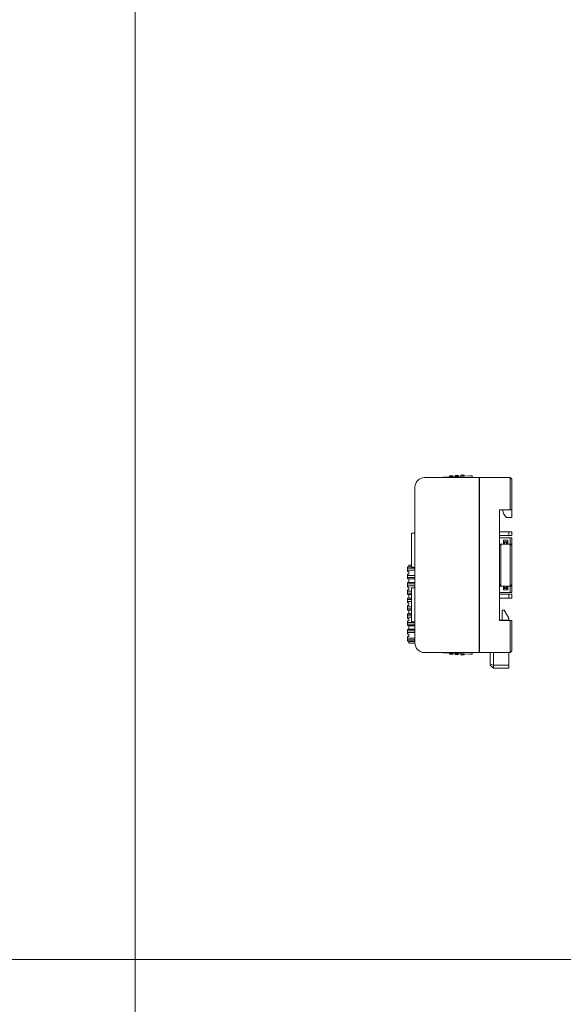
# Model space of a CAD drawing. Header units: millimetres. Extents: x -1114 to 1396, y -630 to 631.
# Tile 577 of 656: x 141 to 315, y 0 to 316. Entities that reach past the tile are written whole.
import ezdxf

# ---------------------------------------------------------------- set-up
doc = ezdxf.new("R2010")
doc.units = ezdxf.units.MM
doc.header["$MEASUREMENT"] = 0

msp = doc.modelspace()

# ---------------------------------------------------------------- linework, layer by layer
at = {"lineweight": 18}
for points, knots in [([(1038.9843, -629.7647), (1038.9843, -629.7647), (-1111.4882, -629.7647), (-1111.4882, -629.7647), (-1111.4882, -629.7647), (-1111.4882, -629.7647), (-1111.4882, 630.7883), (-1111.4882, 630.7883), (-1111.4882, 630.7883), (-1111.4882, 630.7883), (1038.9843, 630.7883), (1038.9843, 630.7883)], [0, 0, 0, 0, 0.33333333, 0.33333333, 0.33333333, 0.33333333, 0.66666667, 0.66666667, 0.66666667, 0.66666667, 1, 1, 1, 1]), ([(270.5179, 168.8846), (269.7222, 168.8846), (268.9592, 168.5685), (268.3966, 168.0059), (268.3966, 168.0059), (267.834, 167.4433), (267.5179, 166.6803), (267.5179, 165.8846)], [0, 0, 0, 0, 0.5, 0.5, 0.5, 0.5, 1, 1, 1, 1]), ([(270.5179, 168.8846), (269.7222, 168.8846), (268.9592, 168.5685), (268.3966, 168.0059), (268.3966, 168.0059), (267.834, 167.4433), (267.5179, 166.6803), (267.5179, 165.8846)], [0, 0, 0, 0, 0.5, 0.5, 0.5, 0.5, 1, 1, 1, 1]), ([(276.7066, 169.0335), (276.706, 169.0331), (276.7054, 169.0328), (276.7035, 169.0317), (276.7035, 169.0317), (276.7015, 169.0306), (276.6981, 169.0287), (276.694, 169.0263), (276.694, 169.0263), (276.6895, 169.0238), (276.6842, 169.0208), (276.6782, 169.0174), (276.6782, 169.0174), (276.6703, 169.0129), (276.6612, 169.0077), (276.6513, 169.0021), (276.6513, 169.0021), (276.6403, 168.9959), (276.6284, 168.9891), (276.616, 168.9821), (276.616, 168.9821), (276.5695, 168.9557), (276.516, 168.9253), (276.4613, 168.8943), (276.4613, 168.8943), (276.4557, 168.8912), (276.4502, 168.888), (276.4446, 168.8849)], [0, 0, 0, 0, 0.14285714, 0.14285714, 0.14285714, 0.14285714, 0.28571429, 0.28571429, 0.28571429, 0.28571429, 0.42857143, 0.42857143, 0.42857143, 0.42857143, 0.57142857, 0.57142857, 0.57142857, 0.57142857, 0.71428571, 0.71428571, 0.71428571, 0.71428571, 0.85714286, 0.85714286, 0.85714286, 0.85714286, 1, 1, 1, 1]), ([(276.4479, 168.8867), (276.4517, 168.8889), (276.4556, 168.891), (276.4594, 168.8932), (276.4594, 168.8932), (276.4731, 168.901), (276.4866, 168.9086), (276.5001, 168.9163), (276.5001, 168.9163), (276.5135, 168.9239), (276.5269, 168.9315), (276.5401, 168.939), (276.5401, 168.939), (276.5532, 168.9464), (276.5662, 168.9538), (276.5788, 168.9609), (276.5788, 168.9609), (276.5914, 168.9681), (276.6038, 168.9751), (276.6156, 168.9818), (276.6156, 168.9818), (276.6274, 168.9885), (276.6386, 168.9949), (276.6492, 169.0009), (276.6492, 169.0009), (276.6544, 169.0038), (276.6595, 169.0067), (276.6644, 169.0095), (276.6644, 169.0095), (276.6692, 169.0123), (276.6739, 169.0149), (276.6781, 169.0173), (276.6781, 169.0173), (276.6824, 169.0197), (276.6863, 169.0219), (276.6898, 169.0239), (276.6898, 169.0239), (276.6933, 169.0259), (276.6964, 169.0276), (276.6989, 169.0291), (276.6989, 169.0291), (276.7014, 169.0305), (276.7033, 169.0316), (276.7047, 169.0323), (276.7047, 169.0323), (276.706, 169.0331), (276.7067, 169.0335), (276.7067, 169.0335)], [0, 0, 0, 0, 0.08333333, 0.08333333, 0.08333333, 0.08333333, 0.16666667, 0.16666667, 0.16666667, 0.16666667, 0.25, 0.25, 0.25, 0.25, 0.33333333, 0.33333333, 0.33333333, 0.33333333, 0.41666667, 0.41666667, 0.41666667, 0.41666667, 0.5, 0.5, 0.5, 0.5, 0.58333333, 0.58333333, 0.58333333, 0.58333333, 0.66666667, 0.66666667, 0.66666667, 0.66666667, 0.75, 0.75, 0.75, 0.75, 0.83333333, 0.83333333, 0.83333333, 0.83333333, 0.91666667, 0.91666667, 0.91666667, 0.91666667, 1, 1, 1, 1]), ([(285.8517, 169.2124), (285.8476, 169.2919), (285.812, 169.3664), (285.7529, 169.4197), (285.7529, 169.4197), (285.6938, 169.4729), (285.6159, 169.5005), (285.5364, 169.4963)], [0, 0, 0, 0, 0.5, 0.5, 0.5, 0.5, 1, 1, 1, 1]), ([(285.8517, 169.2124), (285.8476, 169.2919), (285.812, 169.3664), (285.7529, 169.4197), (285.7529, 169.4197), (285.6938, 169.4729), (285.6159, 169.5005), (285.5364, 169.4963)], [0, 0, 0, 0, 0.5, 0.5, 0.5, 0.5, 1, 1, 1, 1]), ([(267.5179, 115.8846), (267.5179, 115.089), (267.834, 114.3259), (268.3966, 113.7633), (268.3966, 113.7633), (268.9592, 113.2007), (269.7222, 112.8846), (270.5179, 112.8846)], [0, 0, 0, 0, 0.5, 0.5, 0.5, 0.5, 1, 1, 1, 1]), ([(267.5179, 115.8846), (267.5179, 115.089), (267.834, 114.3259), (268.3966, 113.7633), (268.3966, 113.7633), (268.9592, 113.2007), (269.7222, 112.8846), (270.5179, 112.8846)], [0, 0, 0, 0, 0.5, 0.5, 0.5, 0.5, 1, 1, 1, 1]), ([(267.5649, 115.3558), (267.557, 115.3995), (267.5502, 115.4433), (267.5443, 115.4872), (267.5443, 115.4872), (267.5385, 115.5311), (267.5336, 115.5752), (267.5296, 115.6193), (267.5296, 115.6193), (267.5218, 115.7075), (267.5179, 115.7959), (267.5179, 115.8846)], [0, 0, 0, 0, 0.33333333, 0.33333333, 0.33333333, 0.33333333, 0.66666667, 0.66666667, 0.66666667, 0.66666667, 1, 1, 1, 1]), ([(276.7067, 112.7789), (276.7067, 112.7789), (276.704, 112.7805), (276.6989, 112.7834), (276.6989, 112.7834), (276.6939, 112.7862), (276.6868, 112.7902), (276.6783, 112.7951), (276.6783, 112.7951), (276.6741, 112.7975), (276.6694, 112.8001), (276.6646, 112.8028), (276.6646, 112.8028), (276.6598, 112.8056), (276.6547, 112.8084), (276.6495, 112.8114), (276.6495, 112.8114), (276.639, 112.8173), (276.6278, 112.8237), (276.616, 112.8304), (276.616, 112.8304), (276.6042, 112.8371), (276.5919, 112.8441), (276.5794, 112.8512), (276.5794, 112.8512), (276.5669, 112.8583), (276.5541, 112.8655), (276.5411, 112.8729), (276.5411, 112.8729), (276.535, 112.8764), (276.5288, 112.8799), (276.5226, 112.8834)], [0, 0, 0, 0, 0.125, 0.125, 0.125, 0.125, 0.25, 0.25, 0.25, 0.25, 0.375, 0.375, 0.375, 0.375, 0.5, 0.5, 0.5, 0.5, 0.625, 0.625, 0.625, 0.625, 0.75, 0.75, 0.75, 0.75, 0.875, 0.875, 0.875, 0.875, 1, 1, 1, 1]), ([(276.5227, 112.8833), (276.5553, 112.8648), (276.5866, 112.847), (276.6154, 112.8307), (276.6154, 112.8307), (276.6279, 112.8236), (276.6399, 112.8168), (276.6509, 112.8105), (276.6509, 112.8105), (276.6608, 112.8049), (276.6699, 112.7998), (276.6781, 112.7951), (276.6781, 112.7951), (276.6871, 112.79), (276.6949, 112.7856), (276.6995, 112.783), (276.6995, 112.783), (276.7037, 112.7806), (276.7051, 112.7798), (276.7066, 112.7789)], [0, 0, 0, 0, 0.2, 0.2, 0.2, 0.2, 0.4, 0.4, 0.4, 0.4, 0.6, 0.6, 0.6, 0.6, 0.8, 0.8, 0.8, 0.8, 1, 1, 1, 1]), ([(285.5364, 112.3161), (285.6159, 112.312), (285.6938, 112.3395), (285.7529, 112.3928), (285.7529, 112.3928), (285.812, 112.446), (285.8476, 112.5206), (285.8517, 112.6)], [0, 0, 0, 0, 0.5, 0.5, 0.5, 0.5, 1, 1, 1, 1]), ([(285.5364, 112.3161), (285.6159, 112.312), (285.6938, 112.3395), (285.7529, 112.3928), (285.7529, 112.3928), (285.812, 112.446), (285.8476, 112.5206), (285.8517, 112.6)], [0, 0, 0, 0, 0.5, 0.5, 0.5, 0.5, 1, 1, 1, 1])]:
    msp.add_open_spline(points, degree=3, knots=knots, dxfattribs=at)
for points in [[(177.9959, 630.2765), (177.9959, 630.2765), (177.9959, -630.2765), (177.9959, -630.2765)], [(270.5179, 168.8846), (270.5179, 168.8846), (288.1125, 168.8846), (288.1125, 168.8846)], [(284.9373, 169.4649), (284.9373, 169.4649), (276.7066, 169.0335), (276.7066, 169.0335)], [(276.7067, 169.0335), (276.7067, 169.0335), (276.7066, 169.0335), (276.7066, 169.0335)], [(276.7067, 169.0335), (276.7067, 169.0335), (284.9373, 169.4649), (284.9373, 169.4649)], [(278.8143, 169.463), (278.8143, 169.463), (278.6146, 169.4525), (278.6146, 169.4525)], [(278.6313, 169.1344), (278.6313, 169.1344), (278.6146, 169.4525), (278.6146, 169.4525)], [(278.6313, 169.1344), (278.6313, 169.1344), (278.6146, 169.4525), (278.6146, 169.4525)], [(278.6313, 169.1344), (278.6313, 169.1344), (278.831, 169.1448), (278.831, 169.1448)], [(278.6313, 169.1344), (278.6313, 169.1344), (278.6313, 169.1344), (278.6313, 169.1344)], [(279.4135, 169.4944), (279.4135, 169.4944), (278.8143, 169.463), (278.8143, 169.463)], [(278.831, 169.1448), (278.831, 169.1448), (279.4302, 169.1762), (279.4302, 169.1762)], [(279.6132, 169.5049), (279.6132, 169.5049), (279.4135, 169.4944), (279.4135, 169.4944)], [(279.4302, 169.1762), (279.4302, 169.1762), (279.6299, 169.1867), (279.6299, 169.1867)], [(279.6132, 169.5049), (279.6132, 169.5049), (279.6299, 169.1867), (279.6299, 169.1867)], [(279.6299, 169.1867), (279.6299, 169.1867), (279.6299, 169.1867), (279.6299, 169.1867)], [(280.6213, 169.5577), (280.6213, 169.5577), (280.4216, 169.5472), (280.4216, 169.5472)], [(280.4382, 169.2291), (280.4382, 169.2291), (280.4216, 169.5472), (280.4216, 169.5472)], [(280.4382, 169.2291), (280.4382, 169.2291), (280.4216, 169.5472), (280.4216, 169.5472)], [(280.4382, 169.2291), (280.4382, 169.2291), (280.638, 169.2396), (280.638, 169.2396)], [(280.4382, 169.2291), (280.4382, 169.2291), (280.4382, 169.2291), (280.4382, 169.2291)], [(281.2205, 169.5891), (281.2205, 169.5891), (280.6213, 169.5577), (280.6213, 169.5577)], [(280.638, 169.2396), (280.638, 169.2396), (281.2371, 169.271), (281.2371, 169.271)], [(281.4202, 169.5996), (281.4202, 169.5996), (281.2205, 169.5891), (281.2205, 169.5891)], [(281.4369, 169.2814), (281.4369, 169.2814), (281.2371, 169.271), (281.2371, 169.271)], [(281.4202, 169.5996), (281.4202, 169.5996), (281.4369, 169.2814), (281.4369, 169.2814)], [(281.4369, 169.2814), (281.4369, 169.2814), (281.4369, 169.2814), (281.4369, 169.2814)], [(282.4282, 169.6524), (282.4282, 169.6524), (282.2285, 169.6419), (282.2285, 169.6419)], [(282.2452, 169.3238), (282.2452, 169.3238), (282.2285, 169.6419), (282.2285, 169.6419)], [(282.2452, 169.3238), (282.2452, 169.3238), (282.2285, 169.6419), (282.2285, 169.6419)], [(282.2452, 169.3238), (282.2452, 169.3238), (282.4449, 169.3343), (282.4449, 169.3343)], [(282.2452, 169.3238), (282.2452, 169.3238), (282.2452, 169.3238), (282.2452, 169.3238)], [(283.0274, 169.6838), (283.0274, 169.6838), (282.4282, 169.6524), (282.4282, 169.6524)], [(282.4449, 169.3343), (282.4449, 169.3343), (283.0441, 169.3657), (283.0441, 169.3657)], [(283.2271, 169.6943), (283.2271, 169.6943), (283.0274, 169.6838), (283.0274, 169.6838)], [(283.2438, 169.3761), (283.2438, 169.3761), (283.0441, 169.3657), (283.0441, 169.3657)], [(283.2271, 169.6943), (283.2271, 169.6943), (283.2438, 169.3761), (283.2438, 169.3761)], [(283.2438, 169.3761), (283.2438, 169.3761), (283.2438, 169.3761), (283.2438, 169.3761)], [(285.5364, 169.4963), (285.5364, 169.4963), (284.9373, 169.4649), (284.9373, 169.4649)], [(285.5364, 169.4963), (285.5364, 169.4963), (284.9373, 169.4649), (284.9373, 169.4649)], [(285.8517, 169.2124), (285.8517, 169.2124), (285.8689, 168.8846), (285.8689, 168.8846)], [(285.8517, 169.2124), (285.8517, 169.2124), (285.8517, 169.2124), (285.8517, 169.2124)], [(285.8517, 169.2124), (285.8517, 169.2124), (285.8517, 169.2124), (285.8517, 169.2124)], [(285.8517, 169.2124), (285.8517, 169.2124), (285.8689, 168.8846), (285.8689, 168.8846)], [(288.1125, 168.8846), (288.1125, 168.8846), (288.1125, 168.3846), (288.1125, 168.3846)], [(288.1125, 113.3846), (288.1125, 113.3846), (288.1125, 168.3846), (288.1125, 168.3846)], [(288.2126, 167.9126), (288.2126, 167.9126), (288.1126, 167.9074), (288.1126, 167.9074)], [(288.2125, 168.8846), (288.2125, 168.8846), (298.0179, 168.8846), (298.0179, 168.8846)], [(288.2125, 168.8846), (288.2125, 168.8846), (298.0179, 168.8846), (298.0179, 168.8846)], [(288.2125, 168.3846), (288.2125, 168.3846), (288.2125, 168.8846), (288.2125, 168.8846)], [(288.2125, 113.3846), (288.2125, 113.3846), (288.2125, 168.3846), (288.2125, 168.3846)], [(298.5179, 168.3846), (298.5179, 168.3846), (298.0179, 168.8846), (298.0179, 168.8846)], [(298.0179, 168.3846), (298.0179, 168.3846), (298.0179, 168.8846), (298.0179, 168.8846)], [(298.0179, 158.6346), (298.0179, 158.6346), (298.0179, 168.3846), (298.0179, 168.3846)], [(298.5179, 168.3846), (298.5179, 168.3846), (298.5179, 158.6346), (298.5179, 158.6346)], [(267.5179, 115.8846), (267.5179, 115.8846), (267.5179, 165.8846), (267.5179, 165.8846)], [(288.2125, 167.0846), (288.2125, 167.0846), (288.1125, 167.0846), (288.1125, 167.0846)], [(294.5179, 123.1346), (294.5179, 123.1346), (294.5179, 158.6346), (294.5179, 158.6346)], [(294.5179, 158.6346), (294.5179, 158.6346), (298.0179, 158.6346), (298.0179, 158.6346)], [(295.5179, 158.6346), (295.5179, 158.6346), (296.0038, 157.1768), (296.0038, 157.1768)], [(298.5179, 158.6346), (298.5179, 158.6346), (298.0179, 158.6346), (298.0179, 158.6346)], [(298.5179, 156.1768), (298.5179, 156.1768), (298.5179, 158.6346), (298.5179, 158.6346)], [(296.0038, 157.1768), (296.0038, 157.1768), (296.8038, 156.1768), (296.8038, 156.1768)], [(296.8038, 156.1768), (296.8038, 156.1768), (298.5179, 156.1768), (298.5179, 156.1768)], [(297.5179, 151.5268), (297.5179, 151.5268), (294.5179, 151.5268), (294.5179, 151.5268)], [(297.5179, 151.5268), (297.5179, 151.5268), (298.5179, 151.5268), (298.5179, 151.5268)], [(297.5179, 150.3268), (297.5179, 150.3268), (297.5179, 151.5268), (297.5179, 151.5268)], [(298.5179, 151.5268), (298.5179, 151.5268), (298.5179, 150.3268), (298.5179, 150.3268)], [(267.518, 151.0657), (267.518, 151.0657), (266.426, 151.0657), (266.426, 151.0657)], [(266.426, 151.0657), (266.426, 151.0657), (266.426, 150.8657), (266.426, 150.8657)], [(266.426, 150.8657), (266.426, 150.8657), (266.426, 140.4457), (266.426, 140.4457)], [(266.426, 148.367), (266.426, 148.367), (266.426, 148.38), (266.426, 148.38)], [(297.5179, 150.3268), (297.5179, 150.3268), (294.5179, 150.3268), (294.5179, 150.3268)], [(294.5179, 149.6346), (294.5179, 149.6346), (298.0179, 149.6346), (298.0179, 149.6346)], [(295.8179, 148.8346), (295.8179, 148.8346), (295.8179, 147.6346), (295.8179, 147.6346)], [(295.8179, 148.8346), (295.8179, 148.8346), (297.2179, 148.8346), (297.2179, 148.8346)], [(297.2179, 148.3346), (297.2179, 148.3346), (295.8179, 148.3346), (295.8179, 148.3346)], [(297.2179, 148.8346), (297.2179, 148.8346), (297.2179, 147.6346), (297.2179, 147.6346)], [(298.5179, 150.3268), (298.5179, 150.3268), (297.5179, 150.3268), (297.5179, 150.3268)], [(298.0179, 149.6346), (298.0179, 149.6346), (298.5179, 149.6346), (298.5179, 149.6346)], [(298.0179, 147.6346), (298.0179, 147.6346), (298.0179, 149.6346), (298.0179, 149.6346)], [(298.5179, 149.6346), (298.5179, 149.6346), (298.5179, 147.6346), (298.5179, 147.6346)], [(294.5179, 147.1346), (294.5179, 147.1346), (295.0179, 147.6346), (295.0179, 147.6346)], [(294.5179, 147.6346), (294.5179, 147.6346), (295.8179, 147.6346), (295.8179, 147.6346)], [(294.5179, 147.1346), (294.5179, 147.1346), (295.0179, 147.6346), (295.0179, 147.6346)], [(295.0174, 147.6341), (295.0174, 147.6341), (295.0163, 147.6341), (295.0163, 147.6341)], [(295.0179, 144.6346), (295.0179, 144.6346), (295.0179, 147.6346), (295.0179, 147.6346)], [(297.2179, 147.6346), (297.2179, 147.6346), (295.8179, 147.6346), (295.8179, 147.6346)], [(297.2179, 147.6346), (297.2179, 147.6346), (295.8179, 147.6346), (295.8179, 147.6346)], [(296.2179, 148.1346), (296.2179, 148.1346), (295.9179, 148.1346), (295.9179, 148.1346)], [(295.9179, 148.1346), (295.9179, 148.1346), (295.9179, 147.6346), (295.9179, 147.6346)], [(296.2179, 148.1346), (296.2179, 148.1346), (296.8179, 148.1346), (296.8179, 148.1346)], [(296.2179, 147.6346), (296.2179, 147.6346), (296.2179, 148.1346), (296.2179, 148.1346)], [(297.1179, 148.1346), (297.1179, 148.1346), (296.8179, 148.1346), (296.8179, 148.1346)], [(296.8179, 148.1346), (296.8179, 148.1346), (296.8179, 147.6346), (296.8179, 147.6346)], [(297.1179, 147.6346), (297.1179, 147.6346), (297.1179, 148.1346), (297.1179, 148.1346)], [(297.2179, 147.6346), (297.2179, 147.6346), (298.0179, 147.6346), (298.0179, 147.6346)], [(298.0179, 147.6346), (298.0179, 147.6346), (298.5179, 147.1346), (298.5179, 147.1346)], [(298.5179, 147.6346), (298.5179, 147.6346), (298.0179, 147.6346), (298.0179, 147.6346)], [(298.5179, 147.1346), (298.5179, 147.1346), (298.0179, 147.6346), (298.0179, 147.6346)], [(298.0179, 147.6346), (298.0179, 147.6346), (298.0179, 144.6346), (298.0179, 144.6346)], [(298.5179, 147.1346), (298.5179, 147.1346), (298.5179, 147.6347), (298.5179, 147.6347)], [(298.5179, 144.6346), (298.5179, 144.6346), (298.5179, 147.1346), (298.5179, 147.1346)], [(266.426, 144.557), (266.426, 144.557), (266.426, 144.57), (266.426, 144.57)], [(295.0179, 137.1346), (295.0179, 137.1346), (295.0179, 144.6346), (295.0179, 144.6346)], [(298.0179, 144.6346), (298.0179, 144.6346), (298.0179, 137.1346), (298.0179, 137.1346)], [(298.5179, 137.1346), (298.5179, 137.1346), (298.5179, 144.6346), (298.5179, 144.6346)], [(265.0893, 140.046), (265.0893, 140.046), (265.0893, 140.3), (265.0893, 140.3)], [(266.426, 140.3), (266.426, 140.3), (265.0893, 140.3), (265.0893, 140.3)], [(265.0893, 139.7246), (265.0893, 139.7246), (265.0893, 140.046), (265.0893, 140.046)], [(267.5179, 139.864), (267.5179, 139.864), (265.0893, 139.864), (265.0893, 139.864)], [(265.0893, 139.7246), (265.0893, 139.7246), (265.0893, 139.4076), (265.0893, 139.4076)], [(265.0893, 139.0862), (265.0893, 139.0862), (265.0893, 139.4076), (265.0893, 139.4076)], [(265.0893, 139.2682), (265.0893, 139.2682), (267.5179, 139.2682), (267.5179, 139.2682)], [(265.0893, 139.0862), (265.0893, 139.0862), (265.0893, 138.8), (265.0893, 138.8)], [(265.5893, 138.8), (265.5893, 138.8), (265.0893, 138.8), (265.0893, 138.8)], [(265.5393, 140.9), (265.5393, 140.9), (265.5393, 140.35), (265.5393, 140.35)], [(265.5393, 140.9), (265.5393, 140.9), (265.6197, 140.9), (265.6197, 140.9)], [(265.5393, 140.35), (265.5393, 140.35), (265.5393, 140.9), (265.5393, 140.9)], [(265.6197, 140.35), (265.6197, 140.35), (265.5393, 140.35), (265.5393, 140.35)], [(265.5893, 138), (265.5893, 138), (265.5893, 138.8), (265.5893, 138.8)], [(265.6197, 140.9), (265.6197, 140.9), (266.426, 140.9), (266.426, 140.9)], [(265.6197, 140.35), (265.6197, 140.35), (266.426, 140.35), (266.426, 140.35)], [(266.426, 140.747), (266.426, 140.747), (266.426, 140.76), (266.426, 140.76)], [(266.426, 140.4457), (266.426, 140.4457), (266.426, 140.2457), (266.426, 140.2457)], [(267.518, 140.2457), (267.518, 140.2457), (266.426, 140.2457), (266.426, 140.2457)], [(265.0893, 138), (265.0893, 138), (265.0893, 137.7137), (265.0893, 137.7137)], [(265.5893, 138), (265.5893, 138), (265.0893, 138), (265.0893, 138)], [(265.0893, 137.3924), (265.0893, 137.3924), (265.0893, 137.7137), (265.0893, 137.7137)], [(267.5179, 137.5318), (267.5179, 137.5318), (265.0893, 137.5318), (265.0893, 137.5318)], [(265.0893, 137.3924), (265.0893, 137.3924), (265.0893, 137.0753), (265.0893, 137.0753)], [(265.0893, 136.7539), (265.0893, 136.7539), (265.0893, 137.0753), (265.0893, 137.0753)], [(265.0893, 136.9359), (265.0893, 136.9359), (267.5179, 136.9359), (267.5179, 136.9359)], [(265.0893, 136.5), (265.0893, 136.5), (265.0893, 136.7539), (265.0893, 136.7539)], [(267.5179, 136.5), (267.5179, 136.5), (265.0893, 136.5), (265.0893, 136.5)], [(265.5393, 136.45), (265.5393, 136.45), (265.5393, 135.35), (265.5393, 135.35)], [(265.5393, 136.45), (265.5393, 136.45), (265.6197, 136.45), (265.6197, 136.45)], [(265.5393, 135.35), (265.5393, 135.35), (265.5393, 136.45), (265.5393, 136.45)], [(267.4589, 136.45), (267.4589, 136.45), (265.6197, 136.45), (265.6197, 136.45)], [(267.4589, 136.45), (267.4589, 136.45), (267.5179, 136.45), (267.5179, 136.45)], [(267.5179, 135.9), (267.5179, 135.9), (267.4589, 135.9), (267.4589, 135.9)], [(295.0179, 134.1346), (295.0179, 134.1346), (295.0179, 137.1346), (295.0179, 137.1346)], [(298.0179, 137.1346), (298.0179, 137.1346), (298.0179, 134.1346), (298.0179, 134.1346)], [(298.5179, 134.6346), (298.5179, 134.6346), (298.5179, 137.1346), (298.5179, 137.1346)], [(267.5179, 135.3), (267.5179, 135.3), (265.0893, 135.3), (265.0893, 135.3)], [(265.0893, 135.046), (265.0893, 135.046), (265.0893, 135.3), (265.0893, 135.3)], [(265.0893, 134.7246), (265.0893, 134.7246), (265.0893, 135.046), (265.0893, 135.046)], [(267.5179, 134.864), (267.5179, 134.864), (265.0893, 134.864), (265.0893, 134.864)], [(265.0893, 134.7246), (265.0893, 134.7246), (265.0893, 134.4076), (265.0893, 134.4076)], [(265.0893, 134.0862), (265.0893, 134.0862), (265.0893, 134.4076), (265.0893, 134.4076)], [(265.0893, 134.2682), (265.0893, 134.2682), (267.5179, 134.2682), (267.5179, 134.2682)], [(265.0893, 134.0862), (265.0893, 134.0862), (265.0893, 133.8), (265.0893, 133.8)], [(265.5893, 133.8), (265.5893, 133.8), (265.0893, 133.8), (265.0893, 133.8)], [(265.0893, 133), (265.0893, 133), (265.0893, 132.7137), (265.0893, 132.7137)], [(265.5893, 133), (265.5893, 133), (265.0893, 133), (265.0893, 133)], [(265.0893, 132.3924), (265.0893, 132.3924), (265.0893, 132.7137), (265.0893, 132.7137)], [(266.426, 132.5318), (266.426, 132.5318), (265.0893, 132.5318), (265.0893, 132.5318)], [(265.6197, 135.35), (265.6197, 135.35), (265.5393, 135.35), (265.5393, 135.35)], [(265.5893, 133), (265.5893, 133), (265.5893, 133.8), (265.5893, 133.8)], [(265.6197, 135.35), (265.6197, 135.35), (267.5179, 135.35), (267.5179, 135.35)], [(267.518, 133.5657), (267.518, 133.5657), (266.426, 133.5657), (266.426, 133.5657)], [(266.426, 133.5657), (266.426, 133.5657), (266.426, 133.3657), (266.426, 133.3657)], [(266.426, 133.3657), (266.426, 133.3657), (266.426, 122.9457), (266.426, 122.9457)], [(267.5179, 135.5031), (267.5179, 135.5031), (267.5152, 135.5031), (267.5152, 135.5031)], [(294.5179, 134.6346), (294.5179, 134.6346), (295.0179, 134.1346), (295.0179, 134.1346)], [(294.5179, 134.1346), (294.5179, 134.1346), (295.8179, 134.1346), (295.8179, 134.1346)], [(295.8179, 132.9346), (295.8179, 132.9346), (295.8179, 134.1346), (295.8179, 134.1346)], [(297.2179, 134.1346), (297.2179, 134.1346), (295.8179, 134.1346), (295.8179, 134.1346)], [(295.8179, 133.4346), (295.8179, 133.4346), (297.2179, 133.4346), (297.2179, 133.4346)], [(297.2179, 132.9346), (297.2179, 132.9346), (295.8179, 132.9346), (295.8179, 132.9346)], [(295.9179, 134.1346), (295.9179, 134.1346), (295.9179, 133.6346), (295.9179, 133.6346)], [(295.9179, 133.6346), (295.9179, 133.6346), (296.2179, 133.6346), (296.2179, 133.6346)], [(296.2179, 133.6346), (296.2179, 133.6346), (296.2179, 134.1346), (296.2179, 134.1346)], [(296.2179, 133.6346), (296.2179, 133.6346), (296.8179, 133.6346), (296.8179, 133.6346)], [(296.8179, 134.1346), (296.8179, 134.1346), (296.8179, 133.6346), (296.8179, 133.6346)], [(296.8179, 133.6346), (296.8179, 133.6346), (297.1179, 133.6346), (297.1179, 133.6346)], [(297.1179, 133.6346), (297.1179, 133.6346), (297.1179, 134.1346), (297.1179, 134.1346)], [(297.2179, 134.1346), (297.2179, 134.1346), (298.0179, 134.1346), (298.0179, 134.1346)], [(297.2179, 132.9346), (297.2179, 132.9346), (297.2179, 134.1346), (297.2179, 134.1346)], [(298.5179, 134.6346), (298.5179, 134.6346), (298.0179, 134.1346), (298.0179, 134.1346)], [(298.5179, 134.6346), (298.5179, 134.6346), (298.0179, 134.1346), (298.0179, 134.1346)], [(298.0179, 134.1346), (298.0179, 134.1346), (298.5179, 134.1346), (298.5179, 134.1346)], [(298.0179, 132.1346), (298.0179, 132.1346), (298.0179, 134.1346), (298.0179, 134.1346)], [(298.0184, 134.1351), (298.0184, 134.1351), (298.0194, 134.1351), (298.0194, 134.1351)], [(298.5179, 134.6346), (298.5179, 134.6346), (298.5179, 134.1346), (298.5179, 134.1346)], [(298.5179, 134.1346), (298.5179, 134.1346), (298.5179, 132.1346), (298.5179, 132.1346)], [(265.0893, 132.3924), (265.0893, 132.3924), (265.0893, 132.0753), (265.0893, 132.0753)], [(265.0893, 131.7539), (265.0893, 131.7539), (265.0893, 132.0753), (265.0893, 132.0753)], [(266.426, 131.9359), (266.426, 131.9359), (265.0893, 131.9359), (265.0893, 131.9359)], [(265.0893, 131.5), (265.0893, 131.5), (265.0893, 131.7539), (265.0893, 131.7539)], [(266.426, 131.5), (266.426, 131.5), (265.0893, 131.5), (265.0893, 131.5)], [(266.426, 130.3), (266.426, 130.3), (265.0893, 130.3), (265.0893, 130.3)], [(265.0893, 130.046), (265.0893, 130.046), (265.0893, 130.3), (265.0893, 130.3)], [(265.0893, 129.7246), (265.0893, 129.7246), (265.0893, 130.046), (265.0893, 130.046)], [(266.426, 129.864), (266.426, 129.864), (265.0893, 129.864), (265.0893, 129.864)], [(265.0893, 129.7246), (265.0893, 129.7246), (265.0893, 129.4076), (265.0893, 129.4076)], [(265.0893, 129.0862), (265.0893, 129.0862), (265.0893, 129.4076), (265.0893, 129.4076)], [(265.0893, 129.2682), (265.0893, 129.2682), (266.426, 129.2682), (266.426, 129.2682)], [(265.5393, 131.45), (265.5393, 131.45), (265.5393, 130.35), (265.5393, 130.35)], [(265.5393, 131.45), (265.5393, 131.45), (265.6197, 131.45), (265.6197, 131.45)], [(265.5393, 130.35), (265.5393, 130.35), (265.5393, 131.45), (265.5393, 131.45)], [(265.6197, 130.35), (265.6197, 130.35), (265.5393, 130.35), (265.5393, 130.35)], [(266.426, 131.45), (266.426, 131.45), (265.6197, 131.45), (265.6197, 131.45)], [(265.6197, 130.35), (265.6197, 130.35), (266.426, 130.35), (266.426, 130.35)], [(266.426, 130.867), (266.426, 130.867), (266.426, 130.88), (266.426, 130.88)], [(294.5179, 132.1346), (294.5179, 132.1346), (298.0179, 132.1346), (298.0179, 132.1346)], [(297.5179, 131.5268), (297.5179, 131.5268), (294.5179, 131.5268), (294.5179, 131.5268)], [(297.5179, 130.3268), (297.5179, 130.3268), (294.5179, 130.3268), (294.5179, 130.3268)], [(297.5179, 131.5268), (297.5179, 131.5268), (298.5179, 131.5268), (298.5179, 131.5268)], [(297.5179, 130.3268), (297.5179, 130.3268), (297.5179, 131.5268), (297.5179, 131.5268)], [(298.5179, 130.3268), (298.5179, 130.3268), (297.5179, 130.3268), (297.5179, 130.3268)], [(298.5179, 132.1346), (298.5179, 132.1346), (298.0179, 132.1346), (298.0179, 132.1346)], [(298.5179, 131.5268), (298.5179, 131.5268), (298.5179, 130.3268), (298.5179, 130.3268)], [(265.0893, 129.0862), (265.0893, 129.0862), (265.0893, 128.8), (265.0893, 128.8)], [(265.5893, 128.8), (265.5893, 128.8), (265.0893, 128.8), (265.0893, 128.8)], [(265.0893, 128), (265.0893, 128), (265.0893, 127.7137), (265.0893, 127.7137)], [(265.5893, 128), (265.5893, 128), (265.0893, 128), (265.0893, 128)], [(265.0893, 127.3924), (265.0893, 127.3924), (265.0893, 127.7137), (265.0893, 127.7137)], [(266.426, 127.5318), (266.426, 127.5318), (265.0893, 127.5318), (265.0893, 127.5318)], [(265.0893, 127.3924), (265.0893, 127.3924), (265.0893, 127.0753), (265.0893, 127.0753)], [(265.0893, 126.7539), (265.0893, 126.7539), (265.0893, 127.0753), (265.0893, 127.0753)], [(265.0893, 126.9359), (265.0893, 126.9359), (266.426, 126.9359), (266.426, 126.9359)], [(265.0893, 126.5), (265.0893, 126.5), (265.0893, 126.7539), (265.0893, 126.7539)], [(266.426, 126.5), (266.426, 126.5), (265.0893, 126.5), (265.0893, 126.5)], [(265.5393, 126.45), (265.5393, 126.45), (265.5393, 125.35), (265.5393, 125.35)], [(265.5393, 126.45), (265.5393, 126.45), (265.6197, 126.45), (265.6197, 126.45)], [(265.5393, 125.35), (265.5393, 125.35), (265.5393, 126.45), (265.5393, 126.45)], [(265.5893, 128), (265.5893, 128), (265.5893, 128.8), (265.5893, 128.8)], [(266.426, 126.45), (266.426, 126.45), (265.6197, 126.45), (265.6197, 126.45)], [(266.426, 127.057), (266.426, 127.057), (266.426, 127.07), (266.426, 127.07)], [(295.4179, 123.2346), (295.4179, 123.2346), (295.4737, 126.4346), (295.4737, 126.4346)], [(295.4737, 126.4346), (295.4737, 126.4346), (296.0745, 126.4346), (296.0745, 126.4346)], [(296.0745, 126.4346), (296.0745, 126.4346), (297.5179, 123.9346), (297.5179, 123.9346)], [(266.426, 125.3), (266.426, 125.3), (265.0893, 125.3), (265.0893, 125.3)], [(265.0893, 125.046), (265.0893, 125.046), (265.0893, 125.3), (265.0893, 125.3)], [(265.0893, 124.7246), (265.0893, 124.7246), (265.0893, 125.046), (265.0893, 125.046)], [(266.426, 124.864), (266.426, 124.864), (265.0893, 124.864), (265.0893, 124.864)], [(265.0893, 124.7246), (265.0893, 124.7246), (265.0893, 124.4076), (265.0893, 124.4076)], [(265.0893, 124.0862), (265.0893, 124.0862), (265.0893, 124.4076), (265.0893, 124.4076)], [(265.0893, 124.2682), (265.0893, 124.2682), (266.426, 124.2682), (266.426, 124.2682)], [(265.0893, 124.0862), (265.0893, 124.0862), (265.0893, 123.8), (265.0893, 123.8)], [(265.5893, 123.8), (265.5893, 123.8), (265.0893, 123.8), (265.0893, 123.8)], [(265.0893, 123), (265.0893, 123), (265.0893, 122.7137), (265.0893, 122.7137)], [(265.5893, 123), (265.5893, 123), (265.0893, 123), (265.0893, 123)], [(265.6197, 125.35), (265.6197, 125.35), (265.5393, 125.35), (265.5393, 125.35)], [(265.5893, 123), (265.5893, 123), (265.5893, 123.8), (265.5893, 123.8)], [(265.6197, 125.35), (265.6197, 125.35), (266.426, 125.35), (266.426, 125.35)], [(266.426, 123.247), (266.426, 123.247), (266.426, 123.26), (266.426, 123.26)], [(294.5179, 123.2346), (294.5179, 123.2346), (297.5179, 123.2346), (297.5179, 123.2346)], [(298.0179, 123.1346), (298.0179, 123.1346), (294.5179, 123.1346), (294.5179, 123.1346)], [(297.5179, 123.9346), (297.5179, 123.9346), (297.5179, 123.2346), (297.5179, 123.2346)], [(297.5179, 123.2346), (297.5179, 123.2346), (297.5179, 123.1345), (297.5179, 123.1345)], [(298.0179, 123.1346), (298.0179, 123.1346), (298.5179, 123.1346), (298.5179, 123.1346)], [(298.0179, 113.3846), (298.0179, 113.3846), (298.0179, 123.1346), (298.0179, 123.1346)], [(298.5179, 123.1346), (298.5179, 123.1346), (298.5179, 113.3846), (298.5179, 113.3846)], [(265.0893, 122.3924), (265.0893, 122.3924), (265.0893, 122.7137), (265.0893, 122.7137)], [(267.5179, 122.5318), (267.5179, 122.5318), (265.0893, 122.5318), (265.0893, 122.5318)], [(265.0893, 122.3924), (265.0893, 122.3924), (265.0893, 122.0753), (265.0893, 122.0753)], [(265.0893, 121.7539), (265.0893, 121.7539), (265.0893, 122.0753), (265.0893, 122.0753)], [(265.0893, 121.9359), (265.0893, 121.9359), (267.5179, 121.9359), (267.5179, 121.9359)], [(265.0893, 121.5), (265.0893, 121.5), (265.0893, 121.7539), (265.0893, 121.7539)], [(267.5179, 121.5), (267.5179, 121.5), (265.0893, 121.5), (265.0893, 121.5)], [(267.5179, 120.3), (267.5179, 120.3), (265.0893, 120.3), (265.0893, 120.3)], [(265.0893, 120.046), (265.0893, 120.046), (265.0893, 120.3), (265.0893, 120.3)], [(265.0893, 119.7246), (265.0893, 119.7246), (265.0893, 120.046), (265.0893, 120.046)], [(265.0893, 119.864), (265.0893, 119.864), (267.5179, 119.864), (267.5179, 119.864)], [(265.5393, 121.45), (265.5393, 121.45), (265.5393, 120.35), (265.5393, 120.35)], [(265.5393, 121.45), (265.5393, 121.45), (265.6197, 121.45), (265.6197, 121.45)], [(265.5393, 120.35), (265.5393, 120.35), (265.5393, 121.45), (265.5393, 121.45)], [(265.6197, 120.35), (265.6197, 120.35), (265.5393, 120.35), (265.5393, 120.35)], [(267.4589, 121.45), (267.4589, 121.45), (265.6197, 121.45), (265.6197, 121.45)], [(265.6197, 120.35), (265.6197, 120.35), (267.5179, 120.35), (267.5179, 120.35)], [(266.426, 122.9457), (266.426, 122.9457), (266.426, 122.7457), (266.426, 122.7457)], [(267.518, 122.7457), (267.518, 122.7457), (266.426, 122.7457), (266.426, 122.7457)], [(267.518, 122.7457), (267.518, 122.7457), (266.426, 122.7457), (266.426, 122.7457)], [(267.4589, 121.45), (267.4589, 121.45), (267.5179, 121.45), (267.5179, 121.45)], [(267.5179, 120.9), (267.5179, 120.9), (267.4589, 120.9), (267.4589, 120.9)], [(267.5179, 120.5031), (267.5179, 120.5031), (267.5152, 120.5031), (267.5152, 120.5031)], [(265.0893, 119.7246), (265.0893, 119.7246), (265.0893, 119.4076), (265.0893, 119.4076)], [(265.0893, 119.0862), (265.0893, 119.0862), (265.0893, 119.4076), (265.0893, 119.4076)], [(265.0893, 119.2682), (265.0893, 119.2682), (267.5179, 119.2682), (267.5179, 119.2682)], [(265.0893, 119.0862), (265.0893, 119.0862), (265.0893, 118.8), (265.0893, 118.8)], [(265.5893, 118.8), (265.5893, 118.8), (265.0893, 118.8), (265.0893, 118.8)], [(265.0893, 118), (265.0893, 118), (265.0893, 117.7137), (265.0893, 117.7137)], [(265.5893, 118), (265.5893, 118), (265.0893, 118), (265.0893, 118)], [(265.0893, 117.3924), (265.0893, 117.3924), (265.0893, 117.7137), (265.0893, 117.7137)], [(267.5179, 117.5318), (267.5179, 117.5318), (265.0893, 117.5318), (265.0893, 117.5318)], [(265.0893, 117.3924), (265.0893, 117.3924), (265.0893, 117.0753), (265.0893, 117.0753)], [(265.0893, 116.7539), (265.0893, 116.7539), (265.0893, 117.0753), (265.0893, 117.0753)], [(265.0893, 116.9359), (265.0893, 116.9359), (267.5179, 116.9359), (267.5179, 116.9359)], [(265.0893, 116.5), (265.0893, 116.5), (265.0893, 116.7539), (265.0893, 116.7539)], [(265.5893, 118), (265.5893, 118), (265.5893, 118.8), (265.5893, 118.8)], [(267.5179, 116.5), (267.5179, 116.5), (265.0893, 116.5), (265.0893, 116.5)], [(265.5393, 116.45), (265.5393, 116.45), (265.5393, 115.9), (265.5393, 115.9)], [(265.5393, 116.45), (265.5393, 116.45), (265.6197, 116.45), (265.6197, 116.45)], [(265.5393, 115.9), (265.5393, 115.9), (265.5393, 116.45), (265.5393, 116.45)], [(265.6197, 115.9), (265.6197, 115.9), (265.5393, 115.9), (265.5393, 115.9)], [(267.4589, 116.45), (267.4589, 116.45), (265.6197, 116.45), (265.6197, 116.45)], [(267.4589, 115.9), (267.4589, 115.9), (265.6197, 115.9), (265.6197, 115.9)], [(267.4589, 116.45), (267.4589, 116.45), (267.5179, 116.45), (267.5179, 116.45)], [(267.5179, 115.9), (267.5179, 115.9), (267.4589, 115.9), (267.4589, 115.9)], [(288.1125, 114.6846), (288.1125, 114.6846), (288.2125, 114.6846), (288.2125, 114.6846)], [(288.2125, 113.8998), (288.2125, 113.8998), (288.1125, 113.9051), (288.1125, 113.9051)], [(288.1125, 112.8846), (288.1125, 112.8846), (270.5179, 112.8846), (270.5179, 112.8846)], [(270.7779, 112.8844), (270.7779, 112.8844), (270.7779, 112.8846), (270.7779, 112.8846)], [(276.7067, 112.7789), (276.7067, 112.7789), (276.7066, 112.779), (276.7066, 112.779)], [(276.7066, 112.7789), (276.7066, 112.7789), (284.9373, 112.3475), (284.9373, 112.3475)], [(284.9373, 112.3475), (284.9373, 112.3475), (276.7067, 112.7789), (276.7067, 112.7789)], [(284.9373, 112.3475), (284.9373, 112.3475), (276.7067, 112.7789), (276.7067, 112.7789)], [(278.6146, 112.3599), (278.6146, 112.3599), (278.6313, 112.6781), (278.6313, 112.6781)], [(278.6313, 112.6781), (278.6313, 112.6781), (278.6146, 112.3599), (278.6146, 112.3599)], [(278.8143, 112.3495), (278.8143, 112.3495), (278.6146, 112.3599), (278.6146, 112.3599)], [(278.6313, 112.6781), (278.6313, 112.6781), (278.6313, 112.6781), (278.6313, 112.6781)], [(278.6313, 112.6781), (278.6313, 112.6781), (278.831, 112.6676), (278.831, 112.6676)], [(279.4135, 112.3181), (279.4135, 112.3181), (278.8143, 112.3495), (278.8143, 112.3495)], [(278.831, 112.6676), (278.831, 112.6676), (279.4302, 112.6362), (279.4302, 112.6362)], [(279.6132, 112.3076), (279.6132, 112.3076), (279.4135, 112.3181), (279.4135, 112.3181)], [(279.4302, 112.6362), (279.4302, 112.6362), (279.6299, 112.6257), (279.6299, 112.6257)], [(279.6132, 112.3076), (279.6132, 112.3076), (279.6299, 112.6257), (279.6299, 112.6257)], [(279.6299, 112.6257), (279.6299, 112.6257), (279.6299, 112.6257), (279.6299, 112.6257)], [(280.4216, 112.2652), (280.4216, 112.2652), (280.4382, 112.5834), (280.4382, 112.5834)], [(280.4382, 112.5834), (280.4382, 112.5834), (280.4216, 112.2652), (280.4216, 112.2652)], [(280.6213, 112.2548), (280.6213, 112.2548), (280.4216, 112.2652), (280.4216, 112.2652)], [(280.4382, 112.5834), (280.4382, 112.5834), (280.4382, 112.5834), (280.4382, 112.5834)], [(280.4382, 112.5834), (280.4382, 112.5834), (280.638, 112.5729), (280.638, 112.5729)], [(281.2205, 112.2234), (281.2205, 112.2234), (280.6213, 112.2548), (280.6213, 112.2548)], [(280.638, 112.5729), (280.638, 112.5729), (281.2371, 112.5415), (281.2371, 112.5415)], [(281.4202, 112.2129), (281.4202, 112.2129), (281.2205, 112.2234), (281.2205, 112.2234)], [(281.2371, 112.5415), (281.2371, 112.5415), (281.4369, 112.531), (281.4369, 112.531)], [(281.4202, 112.2129), (281.4202, 112.2129), (281.4369, 112.531), (281.4369, 112.531)], [(281.4369, 112.531), (281.4369, 112.531), (281.4369, 112.531), (281.4369, 112.531)], [(282.2285, 112.1705), (282.2285, 112.1705), (282.2452, 112.4886), (282.2452, 112.4886)], [(282.2452, 112.4886), (282.2452, 112.4886), (282.2285, 112.1705), (282.2285, 112.1705)], [(282.4282, 112.1601), (282.4282, 112.1601), (282.2285, 112.1705), (282.2285, 112.1705)], [(282.2452, 112.4886), (282.2452, 112.4886), (282.2452, 112.4886), (282.2452, 112.4886)], [(282.2452, 112.4886), (282.2452, 112.4886), (282.4449, 112.4782), (282.4449, 112.4782)], [(283.0274, 112.1287), (283.0274, 112.1287), (282.4282, 112.1601), (282.4282, 112.1601)], [(282.4449, 112.4782), (282.4449, 112.4782), (283.0441, 112.4468), (283.0441, 112.4468)], [(283.2271, 112.1182), (283.2271, 112.1182), (283.0274, 112.1287), (283.0274, 112.1287)], [(283.0441, 112.4468), (283.0441, 112.4468), (283.2438, 112.4363), (283.2438, 112.4363)], [(283.2271, 112.1182), (283.2271, 112.1182), (283.2438, 112.4363), (283.2438, 112.4363)], [(283.2438, 112.4363), (283.2438, 112.4363), (283.2438, 112.4363), (283.2438, 112.4363)], [(284.9373, 112.3475), (284.9373, 112.3475), (285.5364, 112.3161), (285.5364, 112.3161)], [(285.5364, 112.3161), (285.5364, 112.3161), (284.9373, 112.3475), (284.9373, 112.3475)], [(285.8667, 112.8846), (285.8667, 112.8846), (285.8517, 112.6), (285.8517, 112.6)], [(285.8517, 112.6), (285.8517, 112.6), (285.8517, 112.6), (285.8517, 112.6)], [(285.8517, 112.6), (285.8517, 112.6), (285.8517, 112.6), (285.8517, 112.6)], [(288.1125, 113.3846), (288.1125, 113.3846), (288.1125, 112.8846), (288.1125, 112.8846)], [(288.2125, 112.8846), (288.2125, 112.8846), (288.2125, 113.3846), (288.2125, 113.3846)], [(298.0179, 112.8846), (298.0179, 112.8846), (288.2125, 112.8846), (288.2125, 112.8846)], [(298.0179, 112.8846), (298.0179, 112.8846), (288.2125, 112.8846), (288.2125, 112.8846)], [(291.6179, 109.2988), (291.6179, 109.2988), (291.6179, 112.8846), (291.6179, 112.8846)], [(292.6179, 112.8846), (292.6179, 112.8846), (292.6179, 108.8846), (292.6179, 108.8846)], [(297.5179, 108.8846), (297.5179, 108.8846), (297.5179, 112.8846), (297.5179, 112.8846)], [(298.5179, 113.3846), (298.5179, 113.3846), (298.0179, 112.8846), (298.0179, 112.8846)], [(298.0179, 112.8846), (298.0179, 112.8846), (298.0179, 113.3846), (298.0179, 113.3846)], [(292.6179, 108.8846), (292.6179, 108.8846), (291.6179, 109.2988), (291.6179, 109.2988)], [(291.6179, 108.8846), (291.6179, 108.8846), (291.6179, 109.2988), (291.6179, 109.2988)], [(292.6179, 107.8846), (292.6179, 107.8846), (291.6179, 108.8846), (291.6179, 108.8846)], [(292.6179, 108.8846), (292.6179, 108.8846), (292.6179, 107.8846), (292.6179, 107.8846)], [(297.5179, 108.8846), (297.5179, 108.8846), (292.6179, 108.8846), (292.6179, 108.8846)], [(292.6179, 107.8846), (292.6179, 107.8846), (297.5179, 107.8846), (297.5179, 107.8846)], [(297.5179, 107.8846), (297.5179, 107.8846), (297.5179, 108.8846), (297.5179, 108.8846)], [(-1112.4766, 14.5991), (-1112.4766, 14.5991), (1037.9959, 14.5991), (1037.9959, 14.5991)]]:
    msp.add_open_spline(points, degree=3, dxfattribs=at)

doc.saveas('drawing.dxf')
